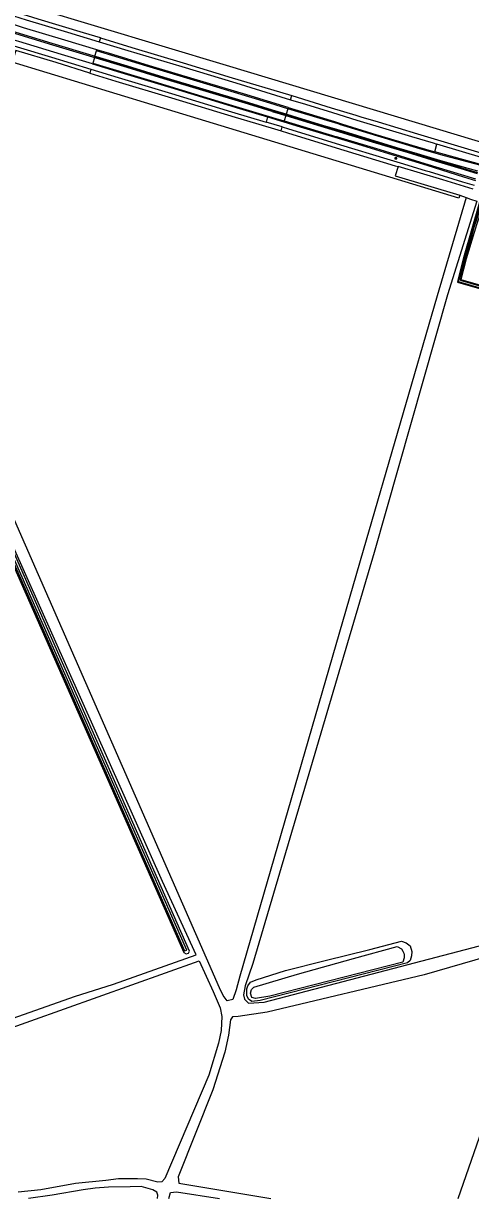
# Model space of a CAD drawing. Extents: x 125000 to 129004, y 397500 to 399008.
# Drawn here: x 125339 to 125563, y 397500 to 398088 of the extents above; entities that cross this region are included whole.
import ezdxf

# ---------------------------------------------------------------- set-up
doc = ezdxf.new("R2010")
doc.units = 0
for name, color, linetype in [('gt-symb-wegwijzer', 7, 'Continuous'), ('gx-grn-maaiveld', 7, 'Continuous'), ('gx-knt-lijn weginrichtingselement', 7, 'Continuous')]:
    doc.layers.add(name, color=color, linetype=linetype)

# ---------------------------------------------------------------- blocks, each defined once
blk = doc.blocks.new('gt0-WW')
at = {"layer": 'gt-symb-wegwijzer'}
blk.add_lwpolyline([(-0.5, 0.3), (-0.5, -0.29), (0.5, -0.29), (0.5, 0.3), (-0.5, 0.3)], dxfattribs=at)
blk.add_lwpolyline([(-0.42, -0.21), (0.42, -0.21), (0.42, 0.21), (-0.42, 0.21)], close=True, dxfattribs=at)

msp = doc.modelspace()

# ---------------------------------------------------------------- linework, layer by layer
at = {"layer": 'gx-grn-maaiveld'}
for p, q in [((125377.8, 398080.33), (125377.21, 398078.39)), ((125373.06, 398064.66), (125372.49, 398062.77)), ((125472.88, 398049.43), (125473.48, 398051.44)), ((125461.37, 398040.85), (125460.63, 398038.18)), ((125468.76, 398035.78), (125460.63, 398038.18)), ((125461.37, 398040.85), (125469.54, 398038.36)), ((125468.17, 398033.84), (125468.76, 398035.78)), ((125545.08, 398023.34), (125546.05, 398027.21)), ((125557.53, 398001.67), (125560.71, 398000.53))]:
    msp.add_line(p, q, dxfattribs=at)
for points in [[(125377.8, 398080.33), (125369.3, 398082.9), (125346.72, 398089.75), (125341.34, 398091.39), (125318.9, 398098.24), (125293.03, 398106.03), (125282.16, 398109.26), (125269.15, 398113.12), (125253.04, 398118.04), (125244.79, 398120.56), (125239.11, 398122.3), (125234.49, 398123.58), (125219, 398128.37), (125215.76, 398129.61), (125206.99, 398133.3), (125199.91, 398136.34), (125195.23, 398138.43), (125191.13, 398140.01), (125184.24, 398142.47), (125184.71, 398144.18), (125202.24, 398138.37), (125203.26, 398138.07), (125214.01, 398134.89)], [(125220.62, 398132.94), (125279.71, 398115.27), (125440.73, 398066.77), (125670.03, 397997.53), (125683.21, 397993.93), (125683.59, 397993.83)], [(125155.59, 397596.85), (125159.65, 397598.35), (125176.21, 397554.61), (125182.71, 397536.13), (125213.31, 397548.31), (125251.33, 397560.68), (125276.36, 397570.49), (125308.3, 397582.05), (125334.28, 397590.25), (125364.94, 397600.97), (125384.35, 397607.24), (125425.78, 397621.77), (125408.86, 397658.49), (125320.5, 397856.3), (125214.15, 398103.99)], [(125207.28, 398106.15), (125213.15, 398093.43), (125419.87, 397623.8), (125421.09, 397624.21), (125227.29, 398062.92), (125214.1, 398093.8), (125209.19, 398105.55)], [(125289.4, 397918.16), (125419.46, 397622.97), (125420.74, 397622.39), (125421.85, 397622.63), (125422.34, 397623.7), (125222.68, 398076.7), (125211.21, 398104.92)], [(125560.71, 398000.53), (125546.2, 397951.38), (125509.24, 397824.01), (125447.48, 397611.19), (125445.71, 397604.33), (125444.08, 397599.53), (125441.19, 397598.9), (125439.21, 397601.51), (125437.39, 397605.41), (125219.66, 398102.27)], [(125376.01, 398074.4), (125360.11, 398079.17), (125339.37, 398085.41), (125335.33, 398086.62), (125318.14, 398091.9), (125319.41, 398095.91), (125334.33, 398091.35), (125340.69, 398089.43), (125361.35, 398083.23), (125377.21, 398078.39)], [(125373.87, 398067.32), (125358.42, 398071.98), (125337.08, 398078.47), (125328.96, 398080.94), (125314.86, 398085.11), (125314.01, 398082.58), (125329.43, 398077.88), (125336.2, 398075.83), (125353.32, 398070.64), (125373.06, 398064.66)], [(125377.21, 398078.39), (125391.57, 398074.01), (125418.55, 398065.99), (125445.58, 398057.85), (125472.88, 398049.43)], [(125377.8, 398080.33), (125393.58, 398075.56), (125419.14, 398067.92), (125443.71, 398060.39), (125471.8, 398051.95), (125473.48, 398051.44)], [(125372.49, 398062.77), (125355.66, 398067.96), (125335.59, 398073.95), (125333.66, 398068.12)], [(125374.91, 398070.78), (125375.01, 398071.11), (125375.84, 398073.86), (125376.01, 398074.4)], [(125471.69, 398045.5), (125450.97, 398051.83), (125424.78, 398059.7), (125402.43, 398066.37), (125381.8, 398072.67), (125376.01, 398074.4)], [(125557.53, 398001.67), (125557, 398000.17), (125499.49, 398017.66), (125403.65, 398046.82), (125333.66, 398068.12)], [(125374.91, 398070.78), (125374.81, 398070.43), (125373.99, 398067.74), (125373.87, 398067.32)], [(125373.87, 398067.32), (125388.06, 398063.04), (125414.7, 398054.99), (125447.41, 398045.09), (125461.37, 398040.85)], [(125470.59, 398041.85), (125463.9, 398043.86), (125437.93, 398051.74), (125406.16, 398061.33), (125379.86, 398069.29), (125374.91, 398070.78)], [(125372.49, 398062.77), (125385.52, 398058.74), (125413.36, 398050.36), (125445.17, 398040.74), (125455.28, 398037.71), (125468.17, 398033.84)], [(125373.06, 398064.66), (125386.67, 398060.54), (125413.42, 398052.53), (125443.3, 398043.29), (125460.63, 398038.18)], [(125472.88, 398049.43), (125480.4, 398047.11), (125493.8, 398043.01), (125506.07, 398039.24), (125533.27, 398030.98), (125544.12, 398027.78), (125546.05, 398027.21)], [(125473.48, 398051.44), (125493.26, 398045.4), (125505.54, 398041.65), (125507.98, 398040.92), (125516.65, 398038.33), (125536.39, 398032.34), (125566.26, 398023.35), (125568.81, 398022.57)], [(125470.59, 398041.85), (125470.48, 398041.49), (125469.66, 398038.78), (125469.54, 398038.36)], [(125471.69, 398045.5), (125471.52, 398044.92), (125470.69, 398042.17), (125470.59, 398041.85)], [(125470.59, 398041.85), (125492.19, 398035.33), (125495.76, 398034.24), (125509.48, 398030.08), (125533.01, 398022.93), (125541.93, 398020.26), (125541.99, 398020.24), (125566.33, 398013.1)], [(125471.69, 398045.5), (125475.01, 398044.49), (125494.82, 398038.46), (125498.4, 398037.37), (125513.89, 398032.52), (125533.51, 398026.69), (125543.1, 398023.91), (125545.08, 398023.34)], [(125468.76, 398035.78), (125471.91, 398034.85), (125497.4, 398026.94), (125497.88, 398026.79), (125520.95, 398019.83), (125527.68, 398017.8), (125540.13, 398014.05), (125542.1, 398013.46), (125558.81, 398008.39), (125564.68, 398006.64)], [(125469.54, 398038.36), (125477.74, 398035.87), (125496.68, 398030.19), (125506.75, 398027.17), (125528.39, 398020.59), (125533.42, 398019.06), (125540.93, 398016.7), (125559.26, 398010.93), (125565.34, 398009.06)], [(125468.17, 398033.84), (125471.31, 398032.9), (125497.92, 398024.65), (125499.59, 398024.13), (125525.21, 398016.43), (125526.72, 398015.98)], [(125568.28, 398020.51), (125558.88, 398023.43), (125546.05, 398027.21)], [(125567.41, 398017.23), (125549.9, 398021.94), (125545.08, 398023.34)], [(125526.72, 398015.98), (125525.19, 398011.41), (125557.53, 398001.67)], [(125564.19, 398004.74), (125549.06, 398009.35), (125526.72, 398015.98)], [(125560.71, 398000.53), (125562.83, 397999.76), (125565.92, 397998.64)], [(125565.92, 397998.64), (125551.26, 397951.86), (125514.75, 397823.08), (125454.05, 397617.56), (125450.19, 397606.42), (125449.34, 397601.79), (125449.93, 397599.63), (125451.81, 397597.61), (125459.72, 397598.23), (125603.01, 397635.67), (125695.35, 397893.91), (125698.9, 397894.72)], [(125567.39, 397998.11), (125559.38, 397970.4), (125556.71, 397959.85), (125556.35, 397958.24), (125618.52, 397940.33), (125681.76, 397921.71)], [(125568.74, 397997.62), (125568.54, 397997.18), (125564.48, 397985.47), (125557.59, 397959.24), (125681.55, 397923.13), (125681.26, 397922.31), (125556.78, 397958.43), (125564.09, 397985.84), (125568.14, 397997.84)], [(125569.97, 397997.18), (125569.14, 397996.54), (125565.82, 397986.8), (125560.67, 397969.91), (125558.08, 397959.56), (125619.01, 397942.01), (125682.25, 397923.39)], [(125556.7, 397500), (125601.78, 397629.85), (125539.64, 397611.91), (125461.16, 397593.19), (125446.76, 397591.03), (125443.87, 397590.84), (125442.88, 397589.36), (125441.87, 397581.63), (125440.04, 397573.09), (125434.04, 397554.3), (125416.7, 397510.87), (125417.05, 397507.73), (125462.98, 397500)], [(125451.48, 397606.35), (125452.92, 397608.24), (125455.67, 397609.4), (125470.4, 397613.95), (125490.21, 397619.08), (125512.46, 397624.52), (125528.37, 397628.63), (125530.67, 397627.78), (125532.68, 397626.33), (125533.49, 397623.58), (125533.42, 397621.32), (125532.68, 397618.95), (125531.3, 397617.86), (125457.73, 397598.99), (125453.54, 397598.54), (125451.8, 397599.7), (125451.07, 397601.57), (125451.05, 397604.76), (125451.48, 397606.35)], [(125462.5, 397601.18), (125455.41, 397600), (125453.53, 397600.57), (125452.94, 397602.59), (125453.37, 397604.48), (125454.52, 397605.64), (125476.34, 397612.23), (125504.38, 397620.01), (125526.22, 397626.07), (125528.27, 397624.83), (125529.08, 397623.74), (125529.57, 397622.71), (125529.68, 397621.76), (125529.75, 397620.29), (125528.97, 397618.23), (125462.5, 397601.18)], [(125309.27, 397576.83), (125427.14, 397618.83)], [(125427.14, 397618.83), (125434.2, 397603.5), (125437.71, 397595.4), (125438.5, 397590.96), (125438.2, 397584.03), (125436.81, 397577.61), (125431.99, 397561.72), (125410.01, 397510.06), (125408.55, 397508.29), (125406.52, 397508.14), (125400.71, 397509.66), (125396.36, 397509.85), (125386.79, 397509.88), (125380.47, 397509.07), (125365.46, 397507.52), (125348.06, 397504.34), (125336.73, 397503.19)], [(125406.38, 397500), (125406.57, 397501.59), (125405.98, 397503.18), (125404.09, 397504.34), (125398.17, 397505.98), (125392.65, 397505.79), (125381.92, 397505.72), (125375.25, 397505.19), (125369.17, 397504.41), (125353.78, 397501.73), (125341.9, 397500)], [(125412.01, 397500), (125412.94, 397503.02), (125415.89, 397503.28), (125437.35, 397500)]]:
    msp.add_lwpolyline(points, dxfattribs=at)
at = {"layer": 'gx-knt-lijn weginrichtingselement'}
for p, q in [((125463.64, 398043.58), (125470.48, 398041.49)), ((125470.69, 398042.17), (125463.82, 398044.26)), ((125469.66, 398038.78), (125496.04, 398030.82)), ((125561.66, 398015), (125541.93, 398020.26)), ((125558.04, 398015.09), (125566.2, 398012.55)), ((125566.5, 398013.68), (125561.66, 398015))]:
    msp.add_line(p, q, dxfattribs=at)
for points in [[(125463.64, 398043.58), (125451.85, 398047.13), (125429.06, 398054), (125409.51, 398059.9), (125391.27, 398065.51), (125374.1, 398070.7), (125354.02, 398076.77), (125325.07, 398085.52), (125304.7, 398091.69), (125287.59, 398096.85), (125245.41, 398109.64), (125244.51, 398109.91)], [(125463.82, 398044.26), (125452.03, 398047.82), (125429.24, 398054.68), (125409.69, 398060.58), (125391.35, 398066.19), (125374.15, 398071.4), (125353.76, 398077.53), (125325.26, 398086.22), (125304.76, 398092.36), (125287.61, 398097.58), (125245.62, 398110.32), (125244.69, 398110.6)], [(125471.52, 398044.92), (125462.49, 398047.66), (125432.63, 398056.67), (125401.08, 398066.22), (125375.84, 398073.86)], [(125373.99, 398067.74), (125404.58, 398058.49), (125438.86, 398048.1), (125467.12, 398039.55), (125469.66, 398038.78)], [(125561.66, 398015), (125548.01, 398018.91), (125536.28, 398022.36), (125526.06, 398025.41), (125514.62, 398028.85), (125499.98, 398033.32), (125489.09, 398036.55), (125473.92, 398041.18), (125470.69, 398042.17)], [(125497.25, 398037.14), (125494.96, 398037.83), (125490.98, 398039.02), (125471.52, 398044.92)], [(125470.48, 398041.49), (125477.04, 398039.49), (125495.19, 398034), (125513.67, 398028.43), (125533.26, 398022.55), (125543.44, 398019.43), (125558.04, 398015.09)], [(125497.25, 398037.14), (125516.27, 398031.37), (125537.27, 398025.04), (125549.67, 398021.44), (125564.79, 398017.44), (125567.32, 398016.83)], [(125565.46, 398009.61), (125540.22, 398017.4), (125517.65, 398024.28), (125498.14, 398030.15), (125496.04, 398030.82)], [(125541.93, 398020.26), (125547.76, 398018.37), (125558.04, 398015.09)]]:
    msp.add_lwpolyline(points, dxfattribs=at)

# ---------------------------------------------------------------- block references
at = {"layer": 'gt-symb-wegwijzer'}
msp.add_blockref('gt0-WW', (125525.57, 398020.11), dxfattribs=at)

doc.saveas('drawing.dxf')
